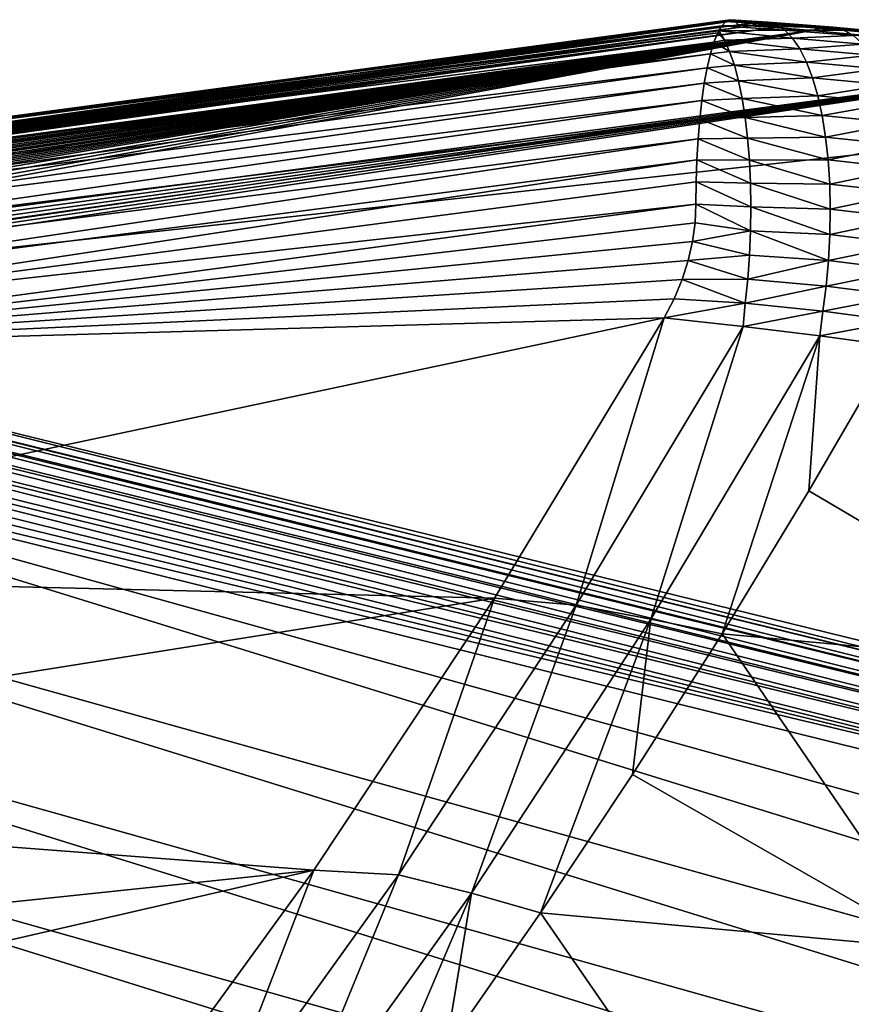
# Model space of a CAD drawing. Header units: metres. Extents: x -46 to 104, y -30 to 30.
# Tile 631 of 656: x 92.07 to 93.86, y -5.52 to -3.4. Entities that reach past the tile are written whole.
import ezdxf

# ---------------------------------------------------------------- set-up
doc = ezdxf.new("R2010")
doc.units = ezdxf.units.M
doc.layers.add('solid_26_000_502_XXX', color=7, linetype='CONTINUOUS')

msp = doc.modelspace()

# ---------------------------------------------------------------- linework, layer by layer
at = {"layer": 'solid_26_000_502_XXX'}
for points in [[(91.16172, -3.757424, 275.493469), (93.69841, -3.419934, 273.764618), (93.644341, -3.415921, 273.74408)], [(91.200951, -3.748987, 275.450226), (91.16172, -3.757424, 275.493469), (93.644341, -3.415921, 273.74408)], [(91.241928, -3.740703, 275.407806), (91.200951, -3.748987, 275.450226), (93.644341, -3.415921, 273.74408)], [(91.284355, -3.732641, 275.366516), (91.241928, -3.740703, 275.407806), (93.644341, -3.415921, 273.74408)], [(91.328255, -3.724803, 275.326355), (91.284355, -3.732641, 275.366516), (93.644341, -3.415921, 273.74408)], [(91.328255, -3.724803, 275.326355), (93.644341, -3.415921, 273.74408), (93.618294, -3.414093, 273.734711)], [(91.373489, -3.71721, 275.287445), (91.328255, -3.724803, 275.326355), (93.618294, -3.414093, 273.734711)], [(91.419716, -3.709921, 275.250122), (91.373489, -3.71721, 275.287445), (93.618294, -3.414093, 273.734711)], [(93.582375, -3.415888, 273.494843), (91.391228, -3.710619, 274.996399), (91.420677, -3.697834, 275.041748)], [(93.582375, -3.415888, 273.494843), (93.575836, -3.426775, 273.452637), (91.391228, -3.710619, 274.996399)], [(91.419716, -3.709921, 275.250122), (93.618294, -3.414093, 273.734711), (92.566833, -3.555154, 274.457306)], [(93.591293, -3.406378, 273.553009), (91.420677, -3.697834, 275.041748), (91.451584, -3.691055, 275.088043)], [(93.591293, -3.406378, 273.553009), (93.582375, -3.415888, 273.494843), (91.420677, -3.697834, 275.041748)], [(93.600288, -3.402802, 273.612762), (91.451584, -3.691055, 275.088043), (91.483284, -3.690513, 275.134277)], [(93.600288, -3.402802, 273.612762), (93.591293, -3.406378, 273.553009), (91.451584, -3.691055, 275.088043)], [(93.609245, -3.405341, 273.673676), (93.600288, -3.402802, 273.612762), (91.483284, -3.690513, 275.134277)], [(93.609245, -3.405341, 273.673676), (91.483284, -3.690513, 275.134277), (91.515396, -3.696213, 275.179901)], [(93.609245, -3.405341, 273.673676), (91.515396, -3.696213, 275.179901), (92.566833, -3.555154, 274.457306)], [(93.609245, -3.405341, 273.673676), (92.566833, -3.555154, 274.457306), (93.618294, -3.414093, 273.734711)], [(93.718277, -3.42506, 273.536255), (93.575836, -3.426775, 273.452637), (93.582375, -3.415888, 273.494843)], [(93.700546, -3.413567, 273.587738), (93.582375, -3.415888, 273.494843), (93.591293, -3.406378, 273.553009)], [(93.700546, -3.413567, 273.587738), (93.718277, -3.42506, 273.536255), (93.582375, -3.415888, 273.494843)], [(93.682114, -3.408182, 273.639984), (93.591293, -3.406378, 273.553009), (93.600288, -3.402802, 273.612762)], [(93.682114, -3.408182, 273.639984), (93.700546, -3.413567, 273.587738), (93.591293, -3.406378, 273.553009)], [(93.682114, -3.408182, 273.639984), (93.600288, -3.402802, 273.612762), (93.609245, -3.405341, 273.673676)], [(93.663216, -3.408972, 273.692322), (93.609245, -3.405341, 273.673676), (93.618294, -3.414093, 273.734711)], [(93.663216, -3.408972, 273.692322), (93.682114, -3.408182, 273.639984), (93.609245, -3.405341, 273.673676)], [(93.663216, -3.408972, 273.692322), (93.618294, -3.414093, 273.734711), (93.644341, -3.415921, 273.74408)], [(93.799477, -3.419646, 273.746704), (93.663216, -3.408972, 273.692322), (93.644341, -3.415921, 273.74408)], [(93.776199, -3.426323, 273.797363), (93.644341, -3.415921, 273.74408), (93.69841, -3.419934, 273.764618)], [(93.799477, -3.419646, 273.746704), (93.644341, -3.415921, 273.74408), (93.776199, -3.426323, 273.797363)], [(93.799477, -3.419646, 273.746704), (93.682114, -3.408182, 273.639984), (93.663216, -3.408972, 273.692322)], [(93.822456, -3.419241, 273.695465), (93.700546, -3.413567, 273.587738), (93.682114, -3.408182, 273.639984)], [(93.799477, -3.419646, 273.746704), (93.822456, -3.419241, 273.695465), (93.682114, -3.408182, 273.639984)], [(93.844849, -3.425114, 273.644318), (93.718277, -3.42506, 273.536255), (93.700546, -3.413567, 273.587738)], [(93.822456, -3.419241, 273.695465), (93.844849, -3.425114, 273.644318), (93.700546, -3.413567, 273.587738)], [(90.781967, -3.93549, 276.405609), (90.786659, -3.947946, 276.469421), (93.776199, -3.426323, 273.797363)], [(90.782188, -3.92236, 276.338348), (90.781967, -3.93549, 276.405609), (93.776199, -3.426323, 273.797363)], [(90.784264, -3.915515, 276.303284), (90.782188, -3.92236, 276.338348), (93.776199, -3.426323, 273.797363)], [(90.78772, -3.90848, 276.267242), (90.784264, -3.915515, 276.303284), (93.776199, -3.426323, 273.797363)], [(90.786659, -3.947946, 276.469421), (90.795929, -3.959752, 276.529907), (93.776199, -3.426323, 273.797363)], [(90.792717, -3.901242, 276.230164), (90.78772, -3.90848, 276.267242), (93.776199, -3.426323, 273.797363)], [(90.799202, -3.893803, 276.192078), (90.792717, -3.901242, 276.230164), (93.776199, -3.426323, 273.797363)], [(90.795929, -3.959752, 276.529907), (90.809441, -3.970909, 276.587036), (93.776199, -3.426323, 273.797363)], [(90.807358, -3.886171, 276.152985), (90.799202, -3.893803, 276.192078), (93.776199, -3.426323, 273.797363)], [(90.81723, -3.878343, 276.112885), (90.807358, -3.886171, 276.152985), (93.776199, -3.426323, 273.797363)], [(90.809441, -3.970909, 276.587036), (94.450851, -3.488976, 274.118317), (93.776199, -3.426323, 273.797363)], [(90.82885, -3.870328, 276.071808), (90.81723, -3.878343, 276.112885), (93.776199, -3.426323, 273.797363)], [(90.842392, -3.862148, 276.029907), (90.82885, -3.870328, 276.071808), (93.776199, -3.426323, 273.797363)], [(90.857803, -3.853791, 275.987122), (90.842392, -3.862148, 276.029907), (93.776199, -3.426323, 273.797363)], [(90.875198, -3.845296, 275.943604), (90.857803, -3.853791, 275.987122), (93.776199, -3.426323, 273.797363)], [(90.894646, -3.836671, 275.899414), (90.875198, -3.845296, 275.943604), (93.776199, -3.426323, 273.797363)], [(90.91613, -3.827923, 275.854584), (90.894646, -3.836671, 275.899414), (93.776199, -3.426323, 273.797363)], [(90.939697, -3.819118, 275.809479), (90.91613, -3.827923, 275.854584), (93.776199, -3.426323, 273.797363)], [(90.965363, -3.810238, 275.764008), (90.939697, -3.819118, 275.809479), (93.776199, -3.426323, 273.797363)], [(90.993095, -3.801334, 275.718384), (90.965363, -3.810238, 275.764008), (93.776199, -3.426323, 273.797363)], [(91.022881, -3.792445, 275.672852), (90.993095, -3.801334, 275.718384), (93.776199, -3.426323, 273.797363)], [(91.022881, -3.792445, 275.672852), (93.776199, -3.426323, 273.797363), (93.69841, -3.419934, 273.764618)], [(91.054718, -3.783559, 275.627319), (91.022881, -3.792445, 275.672852), (93.69841, -3.419934, 273.764618)], [(91.08847, -3.77476, 275.582245), (91.054718, -3.783559, 275.627319), (93.69841, -3.419934, 273.764618)], [(91.124184, -3.766034, 275.537567), (91.08847, -3.77476, 275.582245), (93.69841, -3.419934, 273.764618)], [(91.16172, -3.757424, 275.493469), (91.124184, -3.766034, 275.537567), (93.69841, -3.419934, 273.764618)], [(93.57373, -3.431027, 273.439117), (91.363037, -3.729506, 274.951691), (91.391228, -3.710619, 274.996399)], [(93.57373, -3.431027, 273.439117), (93.565529, -3.451396, 273.386475), (91.363037, -3.729506, 274.951691)], [(93.575836, -3.426775, 273.452637), (93.57373, -3.431027, 273.439117), (91.391228, -3.710619, 274.996399)], [(93.588104, -3.446585, 273.405762), (93.565529, -3.451396, 273.386475), (93.57373, -3.431027, 273.439117)], [(93.588104, -3.446585, 273.405762), (93.57373, -3.431027, 273.439117), (93.575836, -3.426775, 273.452637)], [(93.718277, -3.42506, 273.536255), (93.735085, -3.442518, 273.486176), (93.575836, -3.426775, 273.452637)], [(93.735085, -3.442518, 273.486176), (93.588104, -3.446585, 273.405762), (93.575836, -3.426775, 273.452637)], [(93.866379, -3.43719, 273.593903), (93.735085, -3.442518, 273.486176), (93.718277, -3.42506, 273.536255)], [(93.844849, -3.425114, 273.644318), (93.866379, -3.43719, 273.593903), (93.718277, -3.42506, 273.536255)], [(93.866379, -3.43719, 273.593903), (93.88678, -3.455317, 273.54483), (93.735085, -3.442518, 273.486176)], [(93.799477, -3.419646, 273.746704), (93.776199, -3.426323, 273.797363), (94.450851, -3.488976, 274.118317)], [(94.48658, -3.483613, 274.074921), (93.822456, -3.419241, 273.695465), (93.799477, -3.419646, 273.746704)], [(94.48658, -3.483613, 274.074921), (93.799477, -3.419646, 273.746704), (94.450851, -3.488976, 274.118317)], [(94.511932, -3.483321, 274.02478), (93.844849, -3.425114, 273.644318), (93.822456, -3.419241, 273.695465)], [(94.48658, -3.483613, 274.074921), (94.511932, -3.483321, 274.02478), (93.822456, -3.419241, 273.695465)], [(94.536652, -3.489315, 273.97464), (93.866379, -3.43719, 273.593903), (93.844849, -3.425114, 273.644318)], [(94.511932, -3.483321, 274.02478), (94.536652, -3.489315, 273.97464), (93.844849, -3.425114, 273.644318)], [(93.565529, -3.451396, 273.386475), (91.336761, -3.754157, 274.908661), (91.363037, -3.729506, 274.951691)], [(93.565529, -3.451396, 273.386475), (93.557861, -3.476642, 273.337219), (91.336761, -3.754157, 274.908661)], [(93.599297, -3.471367, 273.360962), (93.557861, -3.476642, 273.337219), (93.565529, -3.451396, 273.386475)], [(93.588104, -3.446585, 273.405762), (93.599297, -3.471367, 273.360962), (93.565529, -3.451396, 273.386475)], [(93.735085, -3.442518, 273.486176), (93.750771, -3.465725, 273.43808), (93.588104, -3.446585, 273.405762)], [(93.750771, -3.465725, 273.43808), (93.599297, -3.471367, 273.360962), (93.588104, -3.446585, 273.405762)], [(93.88678, -3.455317, 273.54483), (93.750771, -3.465725, 273.43808), (93.735085, -3.442518, 273.486176)], [(93.88678, -3.455317, 273.54483), (93.905777, -3.479266, 273.497742), (93.750771, -3.465725, 273.43808)], [(93.557861, -3.476642, 273.337219), (91.312744, -3.784262, 274.867828), (91.336761, -3.754157, 274.908661)], [(93.557861, -3.476642, 273.337219), (93.550865, -3.506275, 273.29187), (91.312744, -3.784262, 274.867828)], [(93.609474, -3.500839, 273.318817), (93.550865, -3.506275, 273.29187), (93.557861, -3.476642, 273.337219)], [(93.599297, -3.471367, 273.360962), (93.609474, -3.500839, 273.318817), (93.557861, -3.476642, 273.337219)], [(93.750771, -3.465725, 273.43808), (93.765137, -3.494395, 273.392609), (93.599297, -3.471367, 273.360962)], [(93.765137, -3.494395, 273.392609), (93.609474, -3.500839, 273.318817), (93.599297, -3.471367, 273.360962)], [(93.905777, -3.479266, 273.497742), (93.765137, -3.494395, 273.392609), (93.750771, -3.465725, 273.43808)], [(93.905777, -3.479266, 273.497742), (93.923141, -3.508736, 273.453217), (93.765137, -3.494395, 273.392609)], [(90.809441, -3.970909, 276.587036), (90.82682, -3.981399, 276.640778), (94.450851, -3.488976, 274.118317)], [(90.82682, -3.981399, 276.640778), (90.847733, -3.99123, 276.691162), (94.450851, -3.488976, 274.118317)], [(90.847733, -3.99123, 276.691162), (90.871849, -4.000391, 276.738068), (94.450851, -3.488976, 274.118317)], [(90.871849, -4.000391, 276.738068), (90.898987, -4.008932, 276.78183), (94.450851, -3.488976, 274.118317)], [(90.898987, -4.008932, 276.78183), (90.929062, -4.016934, 276.822815), (94.450851, -3.488976, 274.118317)], [(90.929062, -4.016934, 276.822815), (95.11322, -3.557908, 274.471405), (94.450851, -3.488976, 274.118317)], [(93.609474, -3.500839, 273.318817), (93.618538, -3.534677, 273.279846), (93.550865, -3.506275, 273.29187)], [(93.765137, -3.494395, 273.392609), (93.778, -3.52817, 273.350281), (93.609474, -3.500839, 273.318817)], [(93.778, -3.52817, 273.350281), (93.618538, -3.534677, 273.279846), (93.609474, -3.500839, 273.318817)], [(93.923141, -3.508736, 273.453217), (93.778, -3.52817, 273.350281), (93.765137, -3.494395, 273.392609)], [(93.550865, -3.506275, 273.29187), (91.291275, -3.819441, 274.829712), (91.312744, -3.784262, 274.867828)], [(93.550865, -3.506275, 273.29187), (93.544647, -3.539812, 273.250763), (91.291275, -3.819441, 274.829712)], [(93.618538, -3.534677, 273.279846), (93.544647, -3.539812, 273.250763), (93.550865, -3.506275, 273.29187)], [(93.923141, -3.508736, 273.453217), (93.938515, -3.542986, 273.412201), (93.778, -3.52817, 273.350281)], [(93.544647, -3.539812, 273.250763), (91.272636, -3.85925, 274.79483), (91.291275, -3.819441, 274.829712)], [(93.544647, -3.539812, 273.250763), (93.539253, -3.576937, 273.21402), (91.272636, -3.85925, 274.79483)], [(93.626381, -3.572509, 273.244415), (93.539253, -3.576937, 273.21402), (93.544647, -3.539812, 273.250763)], [(93.618538, -3.534677, 273.279846), (93.626381, -3.572509, 273.244415), (93.544647, -3.539812, 273.250763)], [(93.778, -3.52817, 273.350281), (93.7892, -3.566634, 273.311676), (93.618538, -3.534677, 273.279846)], [(93.7892, -3.566634, 273.311676), (93.626381, -3.572509, 273.244415), (93.618538, -3.534677, 273.279846)], [(93.938515, -3.542986, 273.412201), (93.7892, -3.566634, 273.311676), (93.778, -3.52817, 273.350281)], [(93.938515, -3.542986, 273.412201), (93.952011, -3.582314, 273.37439), (93.7892, -3.566634, 273.311676)], [(90.929062, -4.016934, 276.822815), (95.469124, -5.130995, 282.529694), (95.11322, -3.557908, 274.471405)], [(92.566833, -3.555154, 274.457306), (91.46701, -3.702924, 275.214264), (91.419716, -3.709921, 275.250122)], [(92.566833, -3.555154, 274.457306), (91.515396, -3.696213, 275.179901), (91.46701, -3.702924, 275.214264)], [(93.539253, -3.576937, 273.21402), (91.25705, -3.903189, 274.76358), (91.272636, -3.85925, 274.79483)], [(93.539253, -3.576937, 273.21402), (93.53476, -3.617163, 273.181885), (91.25705, -3.903189, 274.76358)], [(93.632927, -3.61392, 273.212952), (93.53476, -3.617163, 273.181885), (93.539253, -3.576937, 273.21402)], [(93.626381, -3.572509, 273.244415), (93.632927, -3.61392, 273.212952), (93.539253, -3.576937, 273.21402)], [(93.7892, -3.566634, 273.311676), (93.798607, -3.60931, 273.277222), (93.626381, -3.572509, 273.244415)], [(93.798607, -3.60931, 273.277222), (93.632927, -3.61392, 273.212952), (93.626381, -3.572509, 273.244415)], [(93.952011, -3.582314, 273.37439), (93.798607, -3.60931, 273.277222), (93.7892, -3.566634, 273.311676)], [(93.952011, -3.582314, 273.37439), (93.963287, -3.625871, 273.340729), (93.798607, -3.60931, 273.277222)], [(93.53476, -3.617163, 273.181885), (91.24472, -3.950703, 274.736359), (91.25705, -3.903189, 274.76358)], [(93.53476, -3.617163, 273.181885), (93.531227, -3.65991, 273.154633), (91.24472, -3.950703, 274.736359)], [(93.638092, -3.658455, 273.185822), (93.531227, -3.65991, 273.154633), (93.53476, -3.617163, 273.181885)], [(93.632927, -3.61392, 273.212952), (93.638092, -3.658455, 273.185822), (93.53476, -3.617163, 273.181885)], [(93.798607, -3.60931, 273.277222), (93.806099, -3.655669, 273.247375), (93.632927, -3.61392, 273.212952)], [(93.806099, -3.655669, 273.247375), (93.638092, -3.658455, 273.185822), (93.632927, -3.61392, 273.212952)], [(93.963287, -3.625871, 273.340729), (93.806099, -3.655669, 273.247375), (93.798607, -3.60931, 273.277222)], [(93.963287, -3.625871, 273.340729), (93.972198, -3.673108, 273.311584), (93.806099, -3.655669, 273.247375)], [(93.531227, -3.65991, 273.154633), (91.235809, -4.001194, 274.713531), (91.24472, -3.950703, 274.736359)], [(93.531227, -3.65991, 273.154633), (93.528671, -3.704994, 273.132294), (91.235809, -4.001194, 274.713531)], [(93.641823, -3.705623, 273.163269), (93.528671, -3.704994, 273.132294), (93.531227, -3.65991, 273.154633)], [(93.638092, -3.658455, 273.185822), (93.641823, -3.705623, 273.163269), (93.531227, -3.65991, 273.154633)], [(93.806099, -3.655669, 273.247375), (93.811584, -3.705137, 273.222473), (93.638092, -3.658455, 273.185822)], [(93.811584, -3.705137, 273.222473), (93.641823, -3.705623, 273.163269), (93.638092, -3.658455, 273.185822)], [(93.972198, -3.673108, 273.311584), (93.811584, -3.705137, 273.222473), (93.806099, -3.655669, 273.247375)], [(93.972198, -3.673108, 273.311584), (93.978638, -3.723428, 273.287415), (93.811584, -3.705137, 273.222473)], [(93.528671, -3.704994, 273.132294), (91.230415, -4.054025, 274.695374), (91.235809, -4.001194, 274.713531)], [(93.528671, -3.704994, 273.132294), (93.52713, -3.751995, 273.11496), (91.230415, -4.054025, 274.695374)], [(93.644081, -3.754908, 273.145569), (93.52713, -3.751995, 273.11496), (93.528671, -3.704994, 273.132294)], [(93.641823, -3.705623, 273.163269), (93.644081, -3.754908, 273.145569), (93.528671, -3.704994, 273.132294)], [(93.811584, -3.705137, 273.222473), (93.814995, -3.757102, 273.20285), (93.641823, -3.705623, 273.163269)], [(93.814995, -3.757102, 273.20285), (93.644081, -3.754908, 273.145569), (93.641823, -3.705623, 273.163269)], [(93.978638, -3.723428, 273.287415), (93.814995, -3.757102, 273.20285), (93.811584, -3.705137, 273.222473)], [(93.978638, -3.723428, 273.287415), (93.982513, -3.776193, 273.268433), (93.814995, -3.757102, 273.20285)], [(93.52713, -3.751995, 273.11496), (93.526619, -3.800181, 273.102844), (91.230415, -4.054025, 274.695374)], [(93.644844, -3.805766, 273.132935), (93.526619, -3.800181, 273.102844), (93.52713, -3.751995, 273.11496)], [(93.644081, -3.754908, 273.145569), (93.644844, -3.805766, 273.132935), (93.52713, -3.751995, 273.11496)], [(93.816292, -3.810919, 273.188751), (93.644844, -3.805766, 273.132935), (93.644081, -3.754908, 273.145569)], [(93.814995, -3.757102, 273.20285), (93.816292, -3.810919, 273.188751), (93.644081, -3.754908, 273.145569)], [(93.982513, -3.776193, 273.268433), (93.816292, -3.810919, 273.188751), (93.814995, -3.757102, 273.20285)], [(93.982513, -3.776193, 273.268433), (93.983788, -3.830739, 273.254944), (93.816292, -3.810919, 273.188751)], [(93.524788, -3.840398, 273.096283), (91.228607, -4.108477, 274.682098), (93.526619, -3.800181, 273.102844)], [(91.230415, -4.054025, 274.695374), (93.526619, -3.800181, 273.102844), (91.228607, -4.108477, 274.682098)], [(93.644104, -3.85764, 273.125458), (93.524788, -3.840398, 273.096283), (93.526619, -3.800181, 273.102844)], [(93.644844, -3.805766, 273.132935), (93.644104, -3.85764, 273.125458), (93.526619, -3.800181, 273.102844)], [(93.815453, -3.865922, 273.180359), (93.644104, -3.85764, 273.125458), (93.644844, -3.805766, 273.132935)], [(93.816292, -3.810919, 273.188751), (93.815453, -3.865922, 273.180359), (93.644844, -3.805766, 273.132935)], [(93.983788, -3.830739, 273.254944), (93.815453, -3.865922, 273.180359), (93.816292, -3.810919, 273.188751)], [(93.524788, -3.840398, 273.096283), (93.519287, -3.880991, 273.092285), (91.228607, -4.108477, 274.682098)], [(93.644104, -3.85764, 273.125458), (93.519287, -3.880991, 273.092285), (93.524788, -3.840398, 273.096283)], [(93.983788, -3.830739, 273.254944), (93.982437, -3.886375, 273.247101), (93.815453, -3.865922, 273.180359)], [(93.644104, -3.85764, 273.125458), (93.641853, -3.90996, 273.12326), (93.519287, -3.880991, 273.092285)], [(93.812485, -3.921429, 273.177734), (93.641853, -3.90996, 273.12326), (93.644104, -3.85764, 273.125458)], [(93.815453, -3.865922, 273.180359), (93.812485, -3.921429, 273.177734), (93.644104, -3.85764, 273.125458)], [(93.519287, -3.880991, 273.092285), (93.510033, -3.921869, 273.090912), (91.228607, -4.108477, 274.682098)], [(93.641853, -3.90996, 273.12326), (93.510033, -3.921869, 273.090912), (93.519287, -3.880991, 273.092285)], [(93.982437, -3.886375, 273.247101), (93.812485, -3.921429, 273.177734), (93.815453, -3.865922, 273.180359)], [(93.982437, -3.886375, 273.247101), (93.978477, -3.942399, 273.244995), (93.812485, -3.921429, 273.177734)], [(93.510033, -3.921869, 273.090912), (93.49691, -3.962937, 273.092255), (91.228607, -4.108477, 274.682098)], [(93.638138, -3.96215, 273.126343), (93.49691, -3.962937, 273.092255), (93.510033, -3.921869, 273.090912)], [(93.641853, -3.90996, 273.12326), (93.638138, -3.96215, 273.126343), (93.510033, -3.921869, 273.090912)], [(93.812485, -3.921429, 273.177734), (93.638138, -3.96215, 273.126343), (93.641853, -3.90996, 273.12326)], [(93.812485, -3.921429, 273.177734), (93.807442, -3.976754, 273.180969), (93.638138, -3.96215, 273.126343)], [(93.978477, -3.942399, 273.244995), (93.807442, -3.976754, 273.180969), (93.812485, -3.921429, 273.177734)], [(93.978477, -3.942399, 273.244995), (93.97197, -3.998103, 273.248688), (93.807442, -3.976754, 273.180969)], [(93.49691, -3.962937, 273.092255), (93.479752, -4.004032, 273.096466), (91.228607, -4.108477, 274.682098)], [(93.632988, -4.013637, 273.134705), (93.479752, -4.004032, 273.096466), (93.49691, -3.962937, 273.092255)], [(93.638138, -3.96215, 273.126343), (93.632988, -4.013637, 273.134705), (93.49691, -3.962937, 273.092255)], [(93.807442, -3.976754, 273.180969), (93.632988, -4.013637, 273.134705), (93.638138, -3.96215, 273.126343)], [(93.807442, -3.976754, 273.180969), (93.800369, -4.03121, 273.189972), (93.632988, -4.013637, 273.134705)], [(93.97197, -3.998103, 273.248688), (93.800369, -4.03121, 273.189972), (93.807442, -3.976754, 273.180969)], [(93.479752, -4.004032, 273.096466), (93.458382, -4.044982, 273.103729), (91.228607, -4.108477, 274.682098)], [(93.632988, -4.013637, 273.134705), (93.458382, -4.044982, 273.103729), (93.479752, -4.004032, 273.096466)], [(93.97197, -3.998103, 273.248688), (93.962982, -4.052783, 273.258057), (93.800369, -4.03121, 273.189972)], [(90.885536, -4.026467, 276.855652), (90.848328, -4.039463, 276.882751), (95.467155, -5.174716, 282.694305)], [(90.888481, -4.025631, 276.853455), (90.885536, -4.026467, 276.855652), (95.508728, -5.160143, 282.664124)], [(90.885536, -4.026467, 276.855652), (95.467155, -5.174716, 282.694305), (95.508728, -5.160143, 282.664124)], [(90.888481, -4.025631, 276.853455), (95.508728, -5.160143, 282.664124), (90.929062, -4.016934, 276.822815)], [(95.469124, -5.130995, 282.529694), (90.929062, -4.016934, 276.822815), (95.508728, -5.160143, 282.664124)], [(93.632988, -4.013637, 273.134705), (93.628662, -4.064125, 273.148895), (93.458382, -4.044982, 273.103729)], [(93.800369, -4.03121, 273.189972), (93.628662, -4.064125, 273.148895), (93.632988, -4.013637, 273.134705)], [(93.800369, -4.03121, 273.189972), (93.79348, -4.084405, 273.205475), (93.628662, -4.064125, 273.148895)], [(93.962982, -4.052783, 273.258057), (93.79348, -4.084405, 273.205475), (93.800369, -4.03121, 273.189972)], [(90.841949, -4.042155, 276.887299), (90.809036, -4.05828, 276.91037), (95.426544, -5.194615, 282.722687)], [(90.848328, -4.039463, 276.882751), (90.841949, -4.042155, 276.887299), (95.467155, -5.174716, 282.694305)], [(90.841949, -4.042155, 276.887299), (95.426544, -5.194615, 282.722687), (95.467155, -5.174716, 282.694305)], [(90.86142, -4.596525, 274.848785), (93.458382, -4.044982, 273.103729), (93.092056, -4.649779, 273.247009)], [(90.86142, -4.596525, 274.848785), (91.228607, -4.108477, 274.682098), (93.458382, -4.044982, 273.103729)], [(93.268089, -4.664449, 273.28894), (93.092056, -4.649779, 273.247009), (93.458382, -4.044982, 273.103729)], [(93.628662, -4.064125, 273.148895), (93.268089, -4.664449, 273.28894), (93.458382, -4.044982, 273.103729)], [(93.962982, -4.052783, 273.258057), (93.951645, -4.105697, 273.273041), (93.79348, -4.084405, 273.205475)], [(90.799454, -4.063709, 276.916962), (90.771027, -4.081882, 276.936066), (95.387344, -5.219615, 282.748932)], [(90.809036, -4.05828, 276.91037), (90.799454, -4.063709, 276.916962), (95.426544, -5.194615, 282.722687)], [(90.799454, -4.063709, 276.916962), (95.387344, -5.219615, 282.748932), (95.426544, -5.194615, 282.722687)], [(93.42942, -4.694447, 273.34613), (93.268089, -4.664449, 273.28894), (93.628662, -4.064125, 273.148895)], [(93.42942, -4.694447, 273.34613), (93.628662, -4.064125, 273.148895), (93.79348, -4.084405, 273.205475)], [(90.758598, -4.090857, 276.944214), (90.734695, -4.11002, 276.959503), (95.350006, -5.249429, 282.772766)], [(90.771027, -4.081882, 276.936066), (90.758598, -4.090857, 276.944214), (95.387344, -5.219615, 282.748932)], [(90.758598, -4.090857, 276.944214), (95.350006, -5.249429, 282.772766), (95.387344, -5.219615, 282.748932)], [(93.79348, -4.084405, 273.205475), (93.58316, -4.72655, 273.414734), (93.42942, -4.694447, 273.34613)], [(93.79348, -4.084405, 273.205475), (93.770363, -4.418467, 273.341309), (93.58316, -4.72655, 273.414734)], [(93.79348, -4.084405, 273.205475), (93.951645, -4.105697, 273.273041), (93.770363, -4.418467, 273.341309)], [(90.734695, -4.11002, 276.959503), (90.719887, -4.123257, 276.968719), (95.350006, -5.249429, 282.772766)], [(94.424934, -4.804196, 273.804626), (93.770363, -4.418467, 273.341309), (93.951645, -4.105697, 273.273041)], [(90.719887, -4.123257, 276.968719), (90.700439, -4.142393, 276.980499), (95.314964, -5.283717, 282.793915)], [(90.719887, -4.123257, 276.968719), (95.314964, -5.283717, 282.793915), (95.350006, -5.249429, 282.772766)], [(90.700439, -4.142393, 276.980499), (90.683815, -4.160501, 276.990204), (95.314964, -5.283717, 282.793915)], [(90.668579, -4.17861, 276.99881), (90.486946, -4.389445, 277.087219), (99.525375, -6.916634, 288.802917)], [(90.683815, -4.160501, 276.990204), (90.668579, -4.17861, 276.99881), (95.314964, -5.283717, 282.793915)], [(90.668579, -4.17861, 276.99881), (99.525375, -6.916634, 288.802917), (99.709572, -6.69407, 288.714935)], [(95.172081, -5.294667, 282.672699), (90.668579, -4.17861, 276.99881), (99.709572, -6.69407, 288.714935)], [(95.314964, -5.283717, 282.793915), (90.668579, -4.17861, 276.99881), (95.172081, -5.294667, 282.672699)], [(90.486946, -4.389445, 277.087219), (90.301178, -4.594897, 277.179657), (99.336861, -7.133836, 288.894989)], [(90.486946, -4.389445, 277.087219), (99.336861, -7.133836, 288.894989), (99.525375, -6.916634, 288.802917)], [(94.424934, -4.804196, 273.804626), (93.58316, -4.72655, 273.414734), (93.770363, -4.418467, 273.341309)], [(90.301178, -4.594897, 277.179657), (90.11142, -4.794817, 277.276001), (99.144142, -7.345524, 288.99115)], [(90.301178, -4.594897, 277.179657), (99.144142, -7.345524, 288.99115), (99.336861, -7.133836, 288.894989)], [(90.474594, -5.065384, 275.033234), (90.86142, -4.596525, 274.848785), (93.092056, -4.649779, 273.247009)], [(90.474594, -5.065384, 275.033234), (93.092056, -4.649779, 273.247009), (92.703026, -5.235448, 273.410217)], [(92.885521, -5.246007, 273.448334), (92.703026, -5.235448, 273.410217), (93.092056, -4.649779, 273.247009)], [(93.268089, -4.664449, 273.28894), (92.885521, -5.246007, 273.448334), (93.092056, -4.649779, 273.247009)], [(93.042816, -5.2854, 273.506561), (92.885521, -5.246007, 273.448334), (93.268089, -4.664449, 273.28894)], [(93.42942, -4.694447, 273.34613), (93.042816, -5.2854, 273.506561), (93.268089, -4.664449, 273.28894)], [(93.42942, -4.694447, 273.34613), (93.19146, -5.327902, 273.576782), (93.042816, -5.2854, 273.506561)], [(93.42942, -4.694447, 273.34613), (93.39016, -5.029757, 273.493225), (93.19146, -5.327902, 273.576782)], [(93.42942, -4.694447, 273.34613), (93.58316, -4.72655, 273.414734), (93.39016, -5.029757, 273.493225)], [(94.04715, -5.406127, 273.956665), (93.39016, -5.029757, 273.493225), (93.58316, -4.72655, 273.414734)], [(94.424934, -4.804196, 273.804626), (94.04715, -5.406127, 273.956665), (93.58316, -4.72655, 273.414734)], [(90.11142, -4.794817, 277.276001), (89.917801, -4.989059, 277.376221), (98.947372, -7.551547, 289.091339)], [(90.11142, -4.794817, 277.276001), (98.947372, -7.551547, 289.091339), (99.144142, -7.345524, 288.99115)], [(89.917801, -4.989059, 277.376221), (89.720467, -5.177482, 277.480225), (98.746681, -7.75176, 289.195435)], [(89.917801, -4.989059, 277.376221), (98.746681, -7.75176, 289.195435), (98.947372, -7.551547, 289.091339)], [(94.04715, -5.406127, 273.956665), (93.19146, -5.327902, 273.576782), (93.39016, -5.029757, 273.493225)], [(90.069321, -5.513237, 275.234955), (90.474594, -5.065384, 275.033234), (92.703026, -5.235448, 273.410217)], [(89.720467, -5.177482, 277.480225), (89.519554, -5.359948, 277.587921), (98.542213, -7.94602, 289.303375)], [(89.720467, -5.177482, 277.480225), (98.542213, -7.94602, 289.303375), (98.746681, -7.75176, 289.195435)], [(89.646919, -5.938366, 275.453308), (92.703026, -5.235448, 273.410217), (92.292694, -5.79988, 273.592773)], [(89.646919, -5.938366, 275.453308), (90.069321, -5.513237, 275.234955), (92.703026, -5.235448, 273.410217)], [(92.48185, -5.80744, 273.62674), (92.292694, -5.79988, 273.592773), (92.703026, -5.235448, 273.410217)], [(92.885521, -5.246007, 273.448334), (92.48185, -5.80744, 273.62674), (92.703026, -5.235448, 273.410217)], [(92.634583, -5.855859, 273.686462), (92.48185, -5.80744, 273.62674), (92.885521, -5.246007, 273.448334)], [(93.042816, -5.2854, 273.506561), (92.634583, -5.855859, 273.686462), (92.885521, -5.246007, 273.448334)], [(93.042816, -5.2854, 273.506561), (92.777512, -5.908271, 273.758789), (92.634583, -5.855859, 273.686462)], [(93.042816, -5.2854, 273.506561), (92.987206, -5.6208, 273.665314), (92.777512, -5.908271, 273.758789)], [(93.042816, -5.2854, 273.506561), (93.19146, -5.327902, 273.576782), (92.987206, -5.6208, 273.665314)], [(93.647774, -5.98866, 274.127869), (92.987206, -5.6208, 273.665314), (93.19146, -5.327902, 273.576782)], [(94.04715, -5.406127, 273.956665), (93.647774, -5.98866, 274.127869), (93.19146, -5.327902, 273.576782)], [(89.519554, -5.359948, 277.587921), (89.315216, -5.536325, 277.69928), (98.334114, -8.134191, 289.4151)], [(89.519554, -5.359948, 277.587921), (98.334114, -8.134191, 289.4151), (98.542213, -7.94602, 289.303375)], [(94.45623, -6.11126, 274.552734), (93.647774, -5.98866, 274.127869), (94.04715, -5.406127, 273.956665)]]:
    msp.add_3dface(points, dxfattribs=at)

doc.saveas('drawing.dxf')
